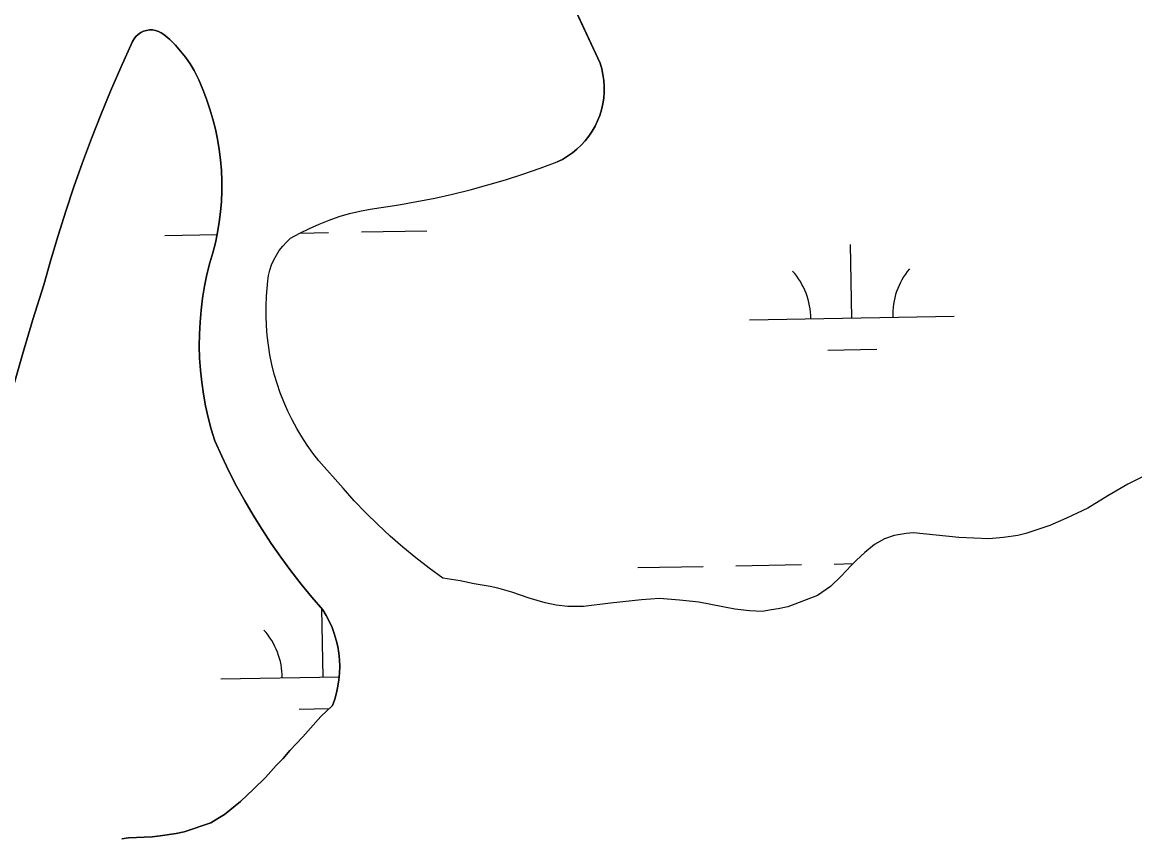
# Model space of a CAD drawing. Extents: x 3957609 to 3995875, y 234277 to 260273.
# Drawn here: x 3983220 to 3983763, y 257499 to 257898 of the extents above; entities that cross this region are included whole.
import ezdxf

# ---------------------------------------------------------------- set-up
doc = ezdxf.new("R2010")
doc.units = 0
doc.layers.add('V-TOPO-SHOR', color=7, linetype='Continuous')
doc.layers.add('V-WETL-SWMP', color=7, linetype='Continuous')

msp = doc.modelspace()

# ---------------------------------------------------------------- linework, layer by layer
at = {"layer": 'V-TOPO-SHOR'}
for points in [[(3983387.058, 258125.878), (3983502.051, 257878.377), (3983502.866, 257875.614), (3983503.476, 257872.798), (3983503.882, 257869.946), (3983504.074, 257867.07), (3983504.056, 257864.189), (3983503.829, 257861.315), (3983503.39, 257858.469), (3983502.745, 257855.659), (3983501.897, 257852.906), (3983500.849, 257850.221), (3983499.606, 257847.62), (3983498.176, 257845.12), (3983496.568, 257842.728), (3983494.789, 257840.463), (3983492.847, 257838.333), (3983490.756, 257836.348), (3983488.526, 257834.525), (3983486.167, 257832.869), (3983483.695, 257831.392), (3983481.118, 257830.098)], [(3983371.286, 257564.433), (3983372.386, 257567.501), (3983373.287, 257570.63), (3983373.988, 257573.813), (3983374.485, 257577.032), (3983374.778, 257580.276), (3983374.864, 257583.533), (3983374.745, 257586.789), (3983374.418, 257590.029), (3983373.885, 257593.244), (3983373.152, 257596.419), (3983372.216, 257599.54), (3983371.085, 257602.594), (3983369.762, 257605.571), (3983368.253, 257608.459), (3983366.566, 257611.244), (3983361.188, 257617.439), (3983355.977, 257623.776), (3983350.939, 257630.25), (3983346.073, 257636.855), (3983341.385, 257643.586), (3983336.88, 257650.441), (3983332.556, 257657.412), (3983328.422, 257664.496), (3983324.477, 257671.691), (3983320.725, 257678.986), (3983317.17, 257686.377), (3983313.811, 257693.863), (3983312.091, 257699.482), (3983310.588, 257705.166), (3983309.303, 257710.902), (3983308.241, 257716.686), (3983307.401, 257722.504), (3983306.786, 257728.351), (3983306.397, 257734.216), (3983306.234, 257740.092), (3983306.297, 257745.972), (3983306.584, 257751.844), (3983307.098, 257757.699), (3983307.837, 257763.531), (3983308.8, 257769.331), (3983309.985, 257775.088), (3983311.39, 257780.796), (3983312.847, 257785.679), (3983314.1, 257790.614), (3983315.148, 257795.597), (3983315.99, 257800.623), (3983316.623, 257805.675), (3983317.049, 257810.75), (3983317.264, 257815.839), (3983317.268, 257820.933), (3983317.063, 257826.02), (3983316.65, 257831.097), (3983316.025, 257836.152), (3983315.194, 257841.177), (3983314.155, 257846.162), (3983312.912, 257851.102), (3983311.466, 257855.986), (3983309.82, 257860.805), (3983307.976, 257865.555), (3983305.939, 257870.22), (3983303.71, 257874.801), (3983301.699, 257878.101), (3983299.494, 257881.273), (3983297.101, 257884.306), (3983294.531, 257887.194), (3983291.793, 257889.92), (3983288.895, 257892.476), (3983287.656, 257893.315), (3983286.306, 257893.962), (3983284.875, 257894.403), (3983283.394, 257894.624), (3983281.897, 257894.626), (3983280.416, 257894.409), (3983278.983, 257893.971), (3983277.631, 257893.328), (3983276.388, 257892.492), (3983275.284, 257891.48), (3983274.342, 257890.317), (3983273.58, 257889.029), (3983267.844, 257876.241), (3983262.863, 257864.756), (3983258.083, 257853.187), (3983253.504, 257841.536), (3983249.125, 257829.807), (3983244.949, 257818.006), (3983240.976, 257806.134), (3983237.212, 257794.194), (3983233.65, 257782.193), (3983230.298, 257770.132), (3983224.975, 257753.119), (3983219.886, 257736.037), (3983215.026, 257718.887)], [(3983425.161, 257626.69), (3983418.54, 257631.55), (3983412.062, 257636.599), (3983405.729, 257641.827), (3983399.551, 257647.238), (3983393.53, 257652.823), (3983387.67, 257658.578), (3983381.979, 257664.498), (3983376.457, 257670.579), (3983364.726, 257683.993), (3983361.763, 257687.778), (3983358.963, 257691.686), (3983356.33, 257695.704), (3983353.866, 257699.831), (3983351.576, 257704.058), (3983349.467, 257708.375), (3983347.54, 257712.778), (3983345.801, 257717.259), (3983344.248, 257721.808), (3983342.891, 257726.418), (3983341.725, 257731.079), (3983340.759, 257735.787), (3983339.989, 257740.53), (3983339.417, 257745.302), (3983339.049, 257750.095), (3983338.881, 257754.897), (3983338.913, 257759.704), (3983339.149, 257764.504), (3983339.741, 257771.969), (3983340.126, 257774.626), (3983340.738, 257777.241), (3983341.574, 257779.791), (3983342.624, 257782.263), (3983343.882, 257784.632), (3983345.338, 257786.889), (3983346.983, 257789.009), (3983348.803, 257790.983), (3983350.788, 257792.791), (3983355.343, 257795.331), (3983360.006, 257797.663), (3983364.769, 257799.787), (3983369.621, 257801.696), (3983374.555, 257803.386), (3983379.558, 257804.854), (3983384.625, 257806.097), (3983389.739, 257807.113), (3983403.716, 257809.231), (3983412.506, 257810.762), (3983421.259, 257812.491), (3983429.972, 257814.42), (3983438.639, 257816.546), (3983447.253, 257818.868), (3983455.813, 257821.387), (3983464.315, 257824.097), (3983472.75, 257827.001), (3983481.118, 257830.098)], [(3983766.778, 257676.096), (3983759.878, 257672.574), (3983750.256, 257666.974), (3983740.426, 257660.957), (3983729.971, 257655.989), (3983721.82, 257652.471), (3983710.118, 257648.549), (3983706.149, 257647.518), (3983699.257, 257646.501), (3983691.95, 257645.901), (3983684.647, 257646.136), (3983677.343, 257646.58), (3983655.227, 257648.749), (3983651.68, 257648.555), (3983645.833, 257647.533), (3983641.024, 257645.88), (3983636.215, 257643.185), (3983631.401, 257639.236), (3983627.421, 257635.495), (3983624.698, 257632.791), (3983619.879, 257627.591), (3983614.644, 257622.602), (3983608.367, 257618.242), (3983593.736, 257612.661), (3983589.14, 257611.633), (3983585.8, 257611.23), (3983581.204, 257610.411), (3983575.154, 257610.642), (3983567.851, 257611.504), (3983550.333, 257614.908), (3983540.947, 257615.985), (3983531.139, 257616.649), (3983522.371, 257616.055), (3983507.13, 257614.441), (3983493.976, 257612.819), (3983486.253, 257612.848), (3983480.621, 257613.495), (3983475.198, 257614.558), (3983467.485, 257616.882)], [(3983467.485, 257616.882), (3983458.939, 257619.836), (3983452.057, 257621.738), (3983448.305, 257622.588), (3983440.586, 257623.868), (3983433.705, 257625.355), (3983425.161, 257626.69)], [(3983268.364, 257499.278), (3983271.704, 257499.684), (3983283.185, 257500.267), (3983287.152, 257500.671), (3983294.879, 257501.895), (3983298.848, 257502.715), (3983311.802, 257507.05), (3983315.359, 257509.125), (3983318.497, 257511.199), (3983326.451, 257517.432), (3983332.735, 257523.461), (3983338.6, 257529.283), (3983343.839, 257535.108), (3983347.189, 257538.436), (3983350.544, 257542.388), (3983356.829, 257549.042), (3983365.632, 257559.028), (3983371.286, 257564.433)]]:
    msp.add_lwpolyline(points, dxfattribs=at)
at = {"layer": 'V-WETL-SWMP'}
for p, q in [((3983502.05, 257878.378), (3983387.058, 258125.877)), ((3983278.983, 257893.971), (3983280.416, 257894.408)), ((3983280.416, 257894.408), (3983281.897, 257894.627)), ((3983281.897, 257894.627), (3983283.394, 257894.625)), ((3983283.394, 257894.625), (3983284.875, 257894.402)), ((3983284.875, 257894.402), (3983286.306, 257893.962)), ((3983267.843, 257876.242), (3983273.581, 257889.028)), ((3983273.581, 257889.028), (3983274.342, 257890.318)), ((3983274.342, 257890.318), (3983275.285, 257891.481)), ((3983275.285, 257891.481), (3983276.389, 257892.492)), ((3983276.389, 257892.492), (3983277.631, 257893.328)), ((3983277.631, 257893.328), (3983278.983, 257893.971)), ((3983286.306, 257893.962), (3983287.656, 257893.315)), ((3983287.656, 257893.315), (3983288.896, 257892.476)), ((3983288.896, 257892.476), (3983291.793, 257889.919)), ((3983291.793, 257889.919), (3983294.531, 257887.193)), ((3983294.531, 257887.193), (3983297.101, 257884.307)), ((3983297.101, 257884.307), (3983299.493, 257881.273)), ((3983299.493, 257881.273), (3983301.699, 257878.1)), ((3983301.699, 257878.1), (3983303.71, 257874.801)), ((3983502.866, 257875.614), (3983502.05, 257878.378)), ((3983262.864, 257864.756), (3983267.843, 257876.242)), ((3983303.71, 257874.801), (3983305.939, 257870.221)), ((3983503.477, 257872.798), (3983502.866, 257875.614)), ((3983503.881, 257869.945), (3983503.477, 257872.798)), ((3983305.939, 257870.221), (3983307.977, 257865.554)), ((3983504.075, 257867.07), (3983503.881, 257869.945)), ((3983504.057, 257864.188), (3983504.075, 257867.07)), ((3983258.084, 257853.186), (3983262.864, 257864.756)), ((3983307.977, 257865.554), (3983309.82, 257860.806)), ((3983503.829, 257861.316), (3983504.057, 257864.188)), ((3983309.82, 257860.806), (3983311.466, 257855.986)), ((3983311.466, 257855.986), (3983312.912, 257851.102)), ((3983502.746, 257855.659), (3983503.391, 257858.468)), ((3983503.391, 257858.468), (3983503.829, 257861.316)), ((3983253.503, 257841.535), (3983258.084, 257853.186)), ((3983312.912, 257851.102), (3983314.156, 257846.163)), ((3983500.848, 257850.222), (3983501.897, 257852.906)), ((3983501.897, 257852.906), (3983502.746, 257855.659)), ((3983314.156, 257846.163), (3983315.194, 257841.177)), ((3983496.568, 257842.728), (3983498.176, 257845.119)), ((3983498.176, 257845.119), (3983499.606, 257847.621)), ((3983499.606, 257847.621), (3983500.848, 257850.222)), ((3983249.125, 257829.807), (3983253.503, 257841.535)), ((3983315.194, 257841.177), (3983316.026, 257836.152)), ((3983492.848, 257838.332), (3983494.788, 257840.462)), ((3983494.788, 257840.462), (3983496.568, 257842.728)), ((3983316.026, 257836.152), (3983316.65, 257831.098)), ((3983486.167, 257832.869), (3983488.526, 257834.525)), ((3983488.526, 257834.525), (3983490.757, 257836.349)), ((3983490.757, 257836.349), (3983492.848, 257838.332)), ((3983244.949, 257818.006), (3983249.125, 257829.807)), ((3983316.65, 257831.098), (3983317.064, 257826.021)), ((3983472.75, 257827.002), (3983481.119, 257830.097)), ((3983481.119, 257830.097), (3983483.694, 257831.391)), ((3983483.694, 257831.391), (3983486.167, 257832.869)), ((3983317.064, 257826.021), (3983317.269, 257820.932)), ((3983455.813, 257821.387), (3983464.314, 257824.098)), ((3983464.314, 257824.098), (3983472.75, 257827.002)), ((3983240.977, 257806.134), (3983244.949, 257818.006)), ((3983317.269, 257820.932), (3983317.264, 257815.839)), ((3983438.638, 257816.546), (3983447.253, 257818.869)), ((3983447.253, 257818.869), (3983455.813, 257821.387)), ((3983317.264, 257815.839), (3983317.049, 257810.75)), ((3983412.507, 257810.762), (3983421.26, 257812.492)), ((3983421.26, 257812.492), (3983429.972, 257814.42)), ((3983429.972, 257814.42), (3983438.638, 257816.546)), ((3983317.049, 257810.75), (3983316.624, 257805.675)), ((3983384.624, 257806.097), (3983389.739, 257807.113)), ((3983389.739, 257807.113), (3983403.717, 257809.231)), ((3983403.717, 257809.231), (3983412.507, 257810.762)), ((3983237.211, 257794.195), (3983240.977, 257806.134)), ((3983316.624, 257805.675), (3983315.99, 257800.622)), ((3983364.769, 257799.787), (3983369.622, 257801.695)), ((3983369.622, 257801.695), (3983374.555, 257803.385)), ((3983374.555, 257803.385), (3983379.559, 257804.853)), ((3983379.559, 257804.853), (3983384.624, 257806.097)), ((3983315.99, 257800.622), (3983315.148, 257795.598)), ((3983355.342, 257795.33), (3983360.006, 257797.664)), ((3983360.006, 257797.664), (3983364.769, 257799.787)), ((3983385.437, 257795.915), (3983417.432, 257796.497)), ((3983233.651, 257782.193), (3983237.211, 257794.195)), ((3983289.453, 257794.17), (3983314.945, 257794.633)), ((3983315.148, 257795.598), (3983314.1, 257790.614)), ((3983346.983, 257789.009), (3983348.804, 257790.982)), ((3983348.804, 257790.982), (3983350.787, 257792.791)), ((3983350.787, 257792.791), (3983355.342, 257795.33)), ((3983355.42, 257795.369), (3983369.44, 257795.624)), ((3983312.847, 257785.678), (3983311.391, 257780.797)), ((3983314.1, 257790.614), (3983312.847, 257785.678)), ((3983343.882, 257784.633), (3983345.338, 257786.888)), ((3983345.338, 257786.888), (3983346.983, 257789.009)), ((3983625.086, 257753.835), (3983624.431, 257789.829)), ((3983230.298, 257770.132), (3983233.651, 257782.193)), ((3983311.391, 257780.797), (3983309.985, 257775.089)), ((3983341.573, 257779.791), (3983342.624, 257782.262)), ((3983342.624, 257782.262), (3983343.882, 257784.633)), ((3983309.985, 257775.089), (3983308.8, 257769.331)), ((3983339.74, 257771.97), (3983340.126, 257774.626)), ((3983340.126, 257774.626), (3983340.739, 257777.24)), ((3983340.739, 257777.24), (3983341.573, 257779.791)), ((3983224.976, 257753.12), (3983230.298, 257770.132)), ((3983308.8, 257769.331), (3983307.837, 257763.531)), ((3983339.148, 257764.504), (3983339.74, 257771.97)), ((3983338.913, 257759.703), (3983339.148, 257764.504)), ((3983307.837, 257763.531), (3983307.098, 257757.699)), ((3983338.88, 257754.898), (3983338.913, 257759.703)), ((3983219.885, 257736.038), (3983224.976, 257753.12)), ((3983307.098, 257757.699), (3983306.584, 257751.843)), ((3983339.049, 257750.095), (3983338.88, 257754.898)), ((3983575.094, 257752.926), (3983675.077, 257754.744)), ((3983306.584, 257751.843), (3983306.296, 257745.971)), ((3983339.418, 257745.303), (3983339.049, 257750.095)), ((3983306.296, 257745.971), (3983306.233, 257740.093)), ((3983339.988, 257740.531), (3983339.418, 257745.303)), ((3983306.233, 257740.093), (3983306.397, 257734.216)), ((3983340.758, 257735.787), (3983339.988, 257740.531)), ((3983613.368, 257738.188), (3983637.364, 257738.624)), ((3983215.026, 257718.888), (3983219.885, 257736.038)), ((3983306.397, 257734.216), (3983306.786, 257728.35)), ((3983341.726, 257731.079), (3983340.758, 257735.787)), ((3983342.89, 257726.417), (3983341.726, 257731.079)), ((3983306.786, 257728.35), (3983307.401, 257722.504)), ((3983344.249, 257721.807), (3983342.89, 257726.417)), ((3983307.401, 257722.504), (3983308.241, 257716.685)), ((3983345.8, 257717.258), (3983344.249, 257721.807)), ((3983308.241, 257716.685), (3983309.303, 257710.903)), ((3983347.54, 257712.778), (3983345.8, 257717.258)), ((3983309.303, 257710.903), (3983310.587, 257705.166)), ((3983349.467, 257708.375), (3983347.54, 257712.778)), ((3983310.587, 257705.166), (3983312.091, 257699.483)), ((3983351.576, 257704.057), (3983349.467, 257708.375)), ((3983353.865, 257699.831), (3983351.576, 257704.057)), ((3983312.091, 257699.483), (3983313.812, 257693.862)), ((3983356.329, 257695.704), (3983353.865, 257699.831)), ((3983313.812, 257693.862), (3983317.17, 257686.377)), ((3983358.963, 257691.685), (3983356.329, 257695.704)), ((3983361.764, 257687.779), (3983358.963, 257691.685)), ((3983364.726, 257683.994), (3983361.764, 257687.779)), ((3983317.17, 257686.377), (3983320.726, 257678.985)), ((3983376.457, 257670.578), (3983364.726, 257683.994)), ((3983320.726, 257678.985), (3983324.478, 257671.69)), ((3983324.478, 257671.69), (3983328.422, 257664.497)), ((3983759.877, 257672.574), (3983750.256, 257666.975)), ((3983766.777, 257676.097), (3983759.877, 257672.574)), ((3983381.978, 257664.498), (3983376.457, 257670.578)), ((3983750.256, 257666.975), (3983740.425, 257660.958)), ((3983328.422, 257664.497), (3983332.557, 257657.412)), ((3983387.67, 257658.578), (3983381.978, 257664.498)), ((3983740.425, 257660.958), (3983729.971, 257655.988)), ((3983332.557, 257657.412), (3983336.88, 257650.44)), ((3983393.529, 257652.823), (3983387.67, 257658.578)), ((3983729.971, 257655.988), (3983721.819, 257652.47)), ((3983336.88, 257650.44), (3983341.386, 257643.586)), ((3983399.551, 257647.238), (3983393.529, 257652.823)), ((3983721.819, 257652.47), (3983710.117, 257648.548)), ((3983405.73, 257641.828), (3983399.551, 257647.238)), ((3983641.025, 257645.88), (3983636.215, 257643.184)), ((3983645.832, 257647.532), (3983641.025, 257645.88)), ((3983651.679, 257648.554), (3983645.832, 257647.532)), ((3983655.228, 257648.75), (3983651.679, 257648.554)), ((3983677.343, 257646.581), (3983655.228, 257648.75)), ((3983684.646, 257646.137), (3983677.343, 257646.581)), ((3983691.95, 257645.901), (3983684.646, 257646.137)), ((3983699.257, 257646.5), (3983691.95, 257645.901)), ((3983706.148, 257647.519), (3983699.257, 257646.5)), ((3983710.117, 257648.548), (3983706.148, 257647.519)), ((3983341.386, 257643.586), (3983346.074, 257636.854)), ((3983412.061, 257636.598), (3983405.73, 257641.828)), ((3983631.401, 257639.237), (3983627.421, 257635.495)), ((3983636.215, 257643.184), (3983631.401, 257639.237)), ((3983346.074, 257636.854), (3983350.939, 257630.249)), ((3983418.54, 257631.55), (3983412.061, 257636.598)), ((3983568.434, 257632.714), (3983600.429, 257633.295)), ((3983616.426, 257633.586), (3983625.668, 257633.754)), ((3983627.421, 257635.495), (3983624.698, 257632.792)), ((3983350.939, 257630.249), (3983355.978, 257623.776)), ((3983425.16, 257626.69), (3983418.54, 257631.55)), ((3983520.442, 257631.841), (3983552.437, 257632.423)), ((3983624.698, 257632.792), (3983619.879, 257627.592)), ((3983355.978, 257623.776), (3983361.188, 257617.439)), ((3983433.705, 257625.355), (3983425.16, 257626.69)), ((3983440.587, 257623.869), (3983433.705, 257625.355)), ((3983448.305, 257622.588), (3983440.587, 257623.869)), ((3983452.058, 257621.739), (3983448.305, 257622.588)), ((3983614.643, 257622.602), (3983608.366, 257618.242)), ((3983619.879, 257627.592), (3983614.643, 257622.602)), ((3983361.188, 257617.439), (3983366.565, 257611.244)), ((3983458.938, 257619.836), (3983452.058, 257621.739)), ((3983467.485, 257616.882), (3983458.938, 257619.836)), ((3983475.198, 257614.558), (3983467.485, 257616.882)), ((3983608.366, 257618.242), (3983593.736, 257612.661)), ((3983366.798, 257578.297), (3983366.191, 257611.674)), ((3983480.62, 257613.495), (3983475.198, 257614.558)), ((3983486.253, 257612.848), (3983480.62, 257613.495)), ((3983493.975, 257612.82), (3983486.253, 257612.848)), ((3983507.13, 257614.441), (3983493.975, 257612.82)), ((3983522.371, 257616.054), (3983507.13, 257614.441)), ((3983531.139, 257616.648), (3983522.371, 257616.054)), ((3983540.946, 257615.986), (3983531.139, 257616.648)), ((3983550.333, 257614.908), (3983540.946, 257615.986)), ((3983567.852, 257611.504), (3983550.333, 257614.908)), ((3983575.154, 257610.642), (3983567.852, 257611.504)), ((3983589.14, 257611.634), (3983585.8, 257611.229)), ((3983593.736, 257612.661), (3983589.14, 257611.634)), ((3983366.565, 257611.244), (3983368.254, 257608.458)), ((3983368.254, 257608.458), (3983369.763, 257605.571)), ((3983581.205, 257610.411), (3983575.154, 257610.642)), ((3983585.8, 257611.229), (3983581.205, 257610.411)), ((3983369.763, 257605.571), (3983371.085, 257602.594)), ((3983371.085, 257602.594), (3983372.216, 257599.539)), ((3983372.216, 257599.539), (3983373.151, 257596.418)), ((3983373.151, 257596.418), (3983373.886, 257593.244)), ((3983373.886, 257593.244), (3983374.418, 257590.03)), ((3983374.418, 257590.03), (3983374.745, 257586.789)), ((3983374.745, 257586.789), (3983374.865, 257583.533)), ((3983374.779, 257580.277), (3983374.486, 257577.032)), ((3983374.865, 257583.533), (3983374.779, 257580.277)), ((3983316.807, 257577.388), (3983374.613, 257578.439)), ((3983373.988, 257573.813), (3983373.287, 257570.631)), ((3983374.486, 257577.032), (3983373.988, 257573.813)), ((3983373.287, 257570.631), (3983372.386, 257567.501)), ((3983355.081, 257562.65), (3983369.699, 257562.916)), ((3983371.287, 257564.434), (3983365.632, 257559.028)), ((3983372.386, 257567.501), (3983371.287, 257564.434)), ((3983365.632, 257559.028), (3983356.83, 257549.043)), ((3983356.83, 257549.043), (3983350.544, 257542.388)), ((3983350.544, 257542.388), (3983347.19, 257538.435)), ((3983347.19, 257538.435), (3983343.839, 257535.108)), ((3983343.839, 257535.108), (3983338.6, 257529.283)), ((3983338.6, 257529.283), (3983332.734, 257523.461)), ((3983332.734, 257523.461), (3983326.451, 257517.432)), ((3983326.451, 257517.432), (3983318.497, 257511.2)), ((3983315.359, 257509.124), (3983311.803, 257507.05)), ((3983318.497, 257511.2), (3983315.359, 257509.124)), ((3983298.848, 257502.715), (3983294.879, 257501.895)), ((3983311.803, 257507.05), (3983298.848, 257502.715)), ((3983271.705, 257499.684), (3983268.364, 257499.279)), ((3983283.186, 257500.268), (3983271.705, 257499.684)), ((3983287.153, 257500.671), (3983283.186, 257500.268)), ((3983294.879, 257501.895), (3983287.153, 257500.671))]:
    msp.add_line(p, q, dxfattribs=at)
for centre, start, end in [((3983569.843, 257753.305), 0.26988, 41.81354), ((3983680.311, 257755.314), 140.26988, 181.81353), ((3983311.556, 257577.767), 0.26988, 41.81354)]:
    msp.add_arc(centre, 35.246, start, end, dxfattribs=at)

doc.saveas('drawing.dxf')
